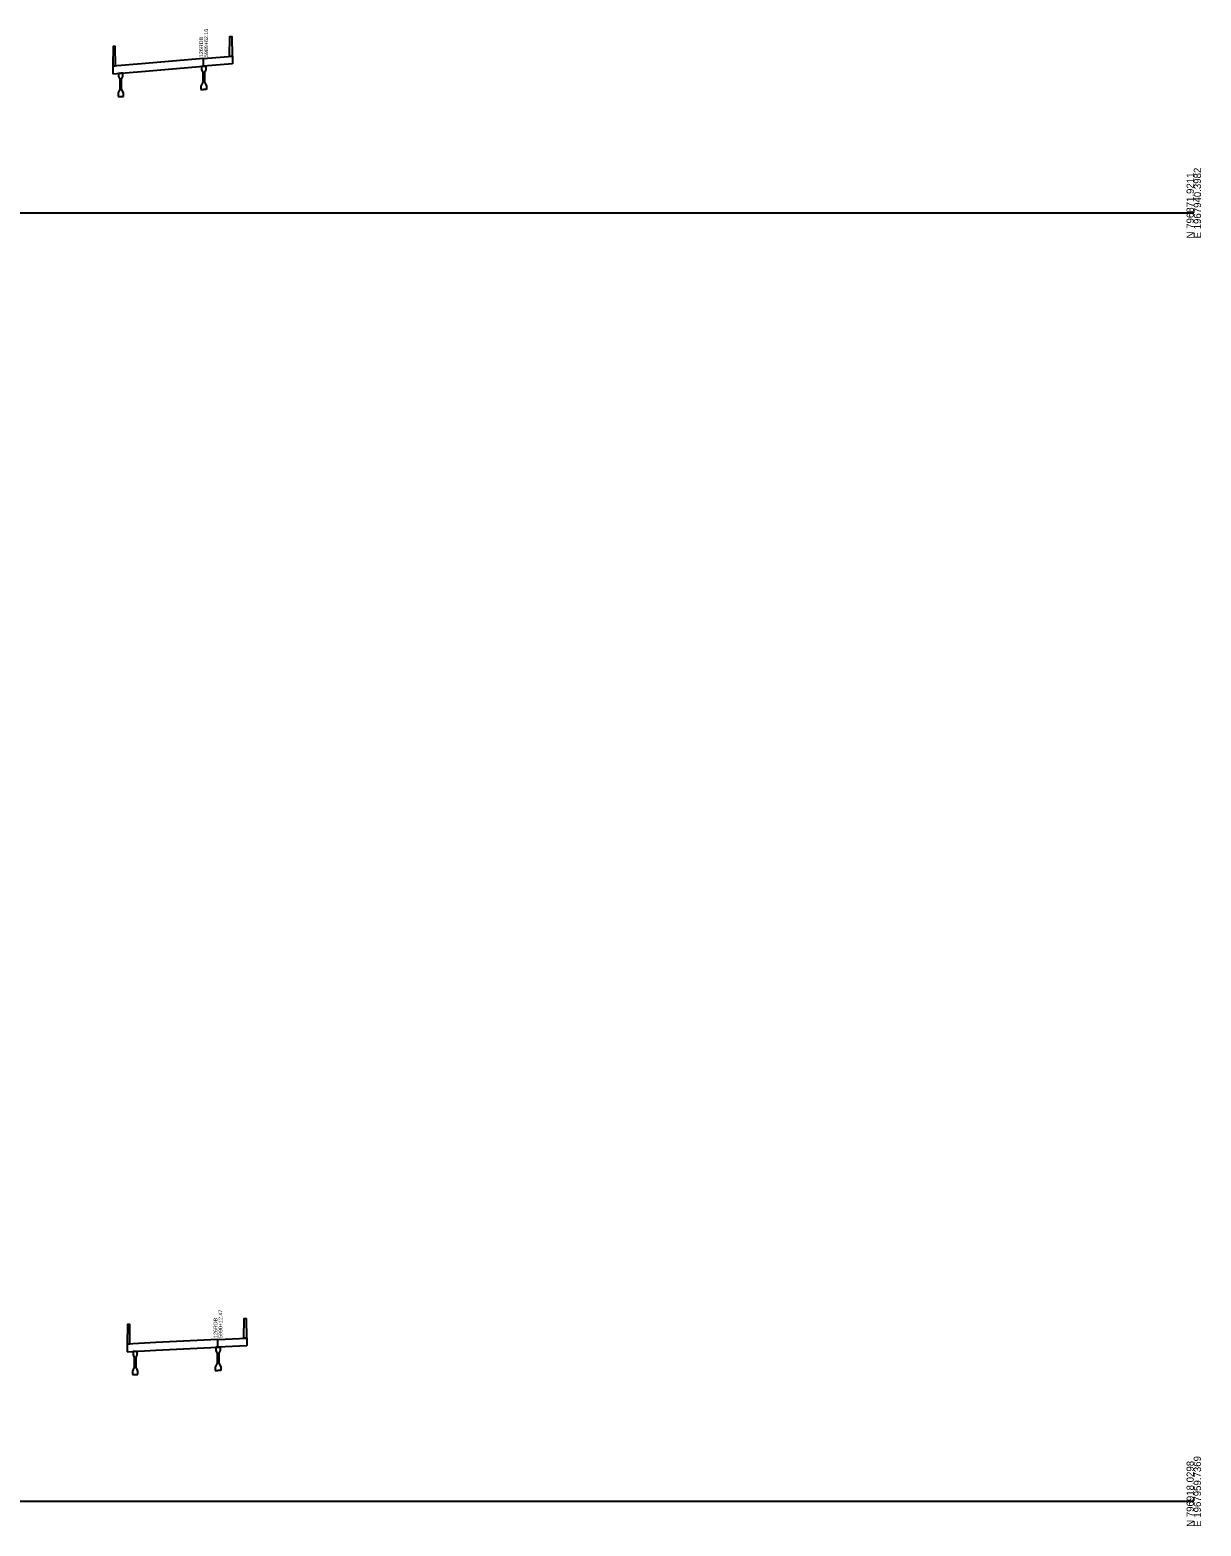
# Model space of a CAD drawing. Extents: x 1017 to 19997, y -1947 to 50737.
# Drawn here: x 16748 to 17203, y -10 to 571 of the extents above; entities that cross this region are included whole.
import ezdxf

# ---------------------------------------------------------------- set-up
doc = ezdxf.new("R2010")
doc.units = 0
for name, color, linetype in [('RD_GPK_XS_Cell', 7, 'Continuous'), ('RD_XS_PaveOvlay', 7, 'Continuous'), ('RD_XS_TX_Notes', 7, 'Continuous')]:
    doc.layers.add(name, color=color, linetype=linetype)

msp = doc.modelspace()

# ---------------------------------------------------------------- linework, layer by layer
at = {"layer": 'RD_GPK_XS_Cell'}
for p, q in [((16600, 500), (17200, 500)), ((16600, 0), (17200, 0))]:
    msp.add_line(p, q, dxfattribs=at)
at = {"layer": 'RD_XS_PaveOvlay'}
for points in [[(16781.35, 556.96), (16781.27, 564.55), (16780.43, 564.54), (16780.35, 556.88)], [(16825.63, 560.66), (16825.71, 568.4), (16826.55, 568.4), (16826.63, 560.74)], [(16815.56, 559.84), (16791.41, 557.83), (16780.26, 556.87)], [(16815.56, 559.84), (16826.72, 560.74)], [(16815.56, 556.84), (16815.56, 559.84)], [(16826.72, 557.74), (16815.56, 556.84)], [(16826.63, 560.74), (16825.63, 560.66)], [(16826.72, 560.74), (16826.72, 557.74)], [(16780.26, 556.87), (16780.26, 553.87)], [(16780.26, 553.87), (16791.41, 554.83), (16815.56, 556.84)], [(16780.35, 556.88), (16781.35, 556.96)], [(16784.25, 554.21), (16783.41, 554.14), (16782.57, 554.07)], [(16782.57, 554.07), (16782.57, 552.8)], [(16782.57, 552.8), (16783.07, 551.81)], [(16783.07, 551.81), (16783.07, 547.97)], [(16783.74, 551.81), (16784.25, 552.82)], [(16783.74, 547.98), (16783.74, 551.81)], [(16784.25, 552.82), (16784.25, 554.21)], [(16815.56, 556.84), (16814.73, 556.77)], [(16814.73, 556.77), (16814.73, 555.5)], [(16814.73, 555.5), (16815.23, 554.51)], [(16815.23, 554.51), (16815.23, 550.67)], [(16815.56, 556.84), (16816.4, 556.91)], [(16816.4, 555.51), (16815.9, 554.51)], [(16815.9, 554.51), (16815.9, 550.68)], [(16816.4, 556.91), (16816.4, 555.51)], [(16783.07, 547.97), (16782.32, 546.47)], [(16782.32, 546.47), (16782.32, 545.13)], [(16784.5, 546.48), (16783.74, 547.98)], [(16784.5, 545.15), (16784.5, 546.48)], [(16815.23, 550.67), (16814.47, 549.17)], [(16814.47, 549.17), (16814.47, 547.84)], [(16814.47, 547.84), (16815.56, 547.84)], [(16816.65, 547.85), (16815.56, 547.84)], [(16815.9, 550.68), (16816.65, 549.18)], [(16816.65, 549.18), (16816.65, 547.85)], [(16782.32, 545.13), (16783.41, 545.14), (16784.5, 545.15)], [(16831.2, 63.19), (16831.29, 70.9), (16832.13, 70.91), (16832.21, 63.24)], [(16786.93, 60.98), (16786.85, 68.6), (16786.01, 68.59), (16785.92, 60.92)], [(16821.14, 62.72), (16796.99, 61.51), (16785.84, 60.92)], [(16785.84, 60.92), (16785.84, 57.92)], [(16785.84, 57.92), (16796.99, 58.51), (16821.14, 59.72)], [(16785.92, 60.92), (16786.93, 60.98)], [(16789.82, 58.13), (16788.98, 58.09), (16788.15, 58.04)], [(16789.82, 56.76), (16789.82, 58.13)], [(16821.14, 59.72), (16820.3, 59.68)], [(16820.3, 59.68), (16820.3, 58.38)], [(16820.3, 58.38), (16820.81, 57.38)], [(16821.14, 62.72), (16832.29, 63.25)], [(16821.14, 59.72), (16821.14, 62.72)], [(16832.29, 60.25), (16821.14, 59.72)], [(16821.14, 59.72), (16821.98, 59.76)], [(16821.98, 58.39), (16821.48, 57.39)], [(16821.98, 59.76), (16821.98, 58.39)], [(16832.21, 63.24), (16831.2, 63.19)], [(16832.29, 63.25), (16832.29, 60.25)], [(16788.15, 58.04), (16788.15, 56.75)], [(16788.15, 56.75), (16788.65, 55.75)], [(16788.65, 55.75), (16788.65, 51.92)], [(16789.32, 55.76), (16789.82, 56.76)], [(16789.32, 51.92), (16789.32, 55.76)], [(16820.81, 53.55), (16820.05, 52.04)], [(16820.81, 57.38), (16820.81, 53.55)], [(16821.48, 57.39), (16821.48, 53.55)], [(16821.48, 53.55), (16822.23, 52.06)], [(16788.65, 51.92), (16787.89, 50.41)], [(16787.89, 50.41), (16787.89, 49.08)], [(16787.89, 49.08), (16788.98, 49.09), (16790.07, 49.1)], [(16790.07, 50.43), (16789.32, 51.92)], [(16790.07, 49.1), (16790.07, 50.43)], [(16820.05, 52.04), (16820.05, 50.71)], [(16820.05, 50.71), (16821.14, 50.72)], [(16822.23, 50.72), (16821.14, 50.72)], [(16822.23, 52.06), (16822.23, 50.72)]]:
    msp.add_lwpolyline(points, dxfattribs=at)

# ---------------------------------------------------------------- texts
at = {"layer": 'RD_GPK_XS_Cell'}
for s, p in [('E 1967940.3982', (17202.8, 490)), ('N 796871.9211', (17200, 490)), ('N 796918.0298', (17200, -10)), ('E 1967959.7369', (17202.8, -10))]:
    msp.add_text(s, height=2.8, rotation=90, dxfattribs=at).set_placement(p)
at = {"layer": 'RD_XS_TX_Notes'}
for s, p in [(' 5989+62.16', (16817.29, 559.81)), (' 126RDB', (16815.34, 559.81)), (' 126RDB', (16820.91, 62.71)), (' 5990+12.47', (16822.87, 62.71))]:
    msp.add_text(s, height=1.5, rotation=90, dxfattribs=at).set_placement(p)

doc.saveas('drawing.dxf')
